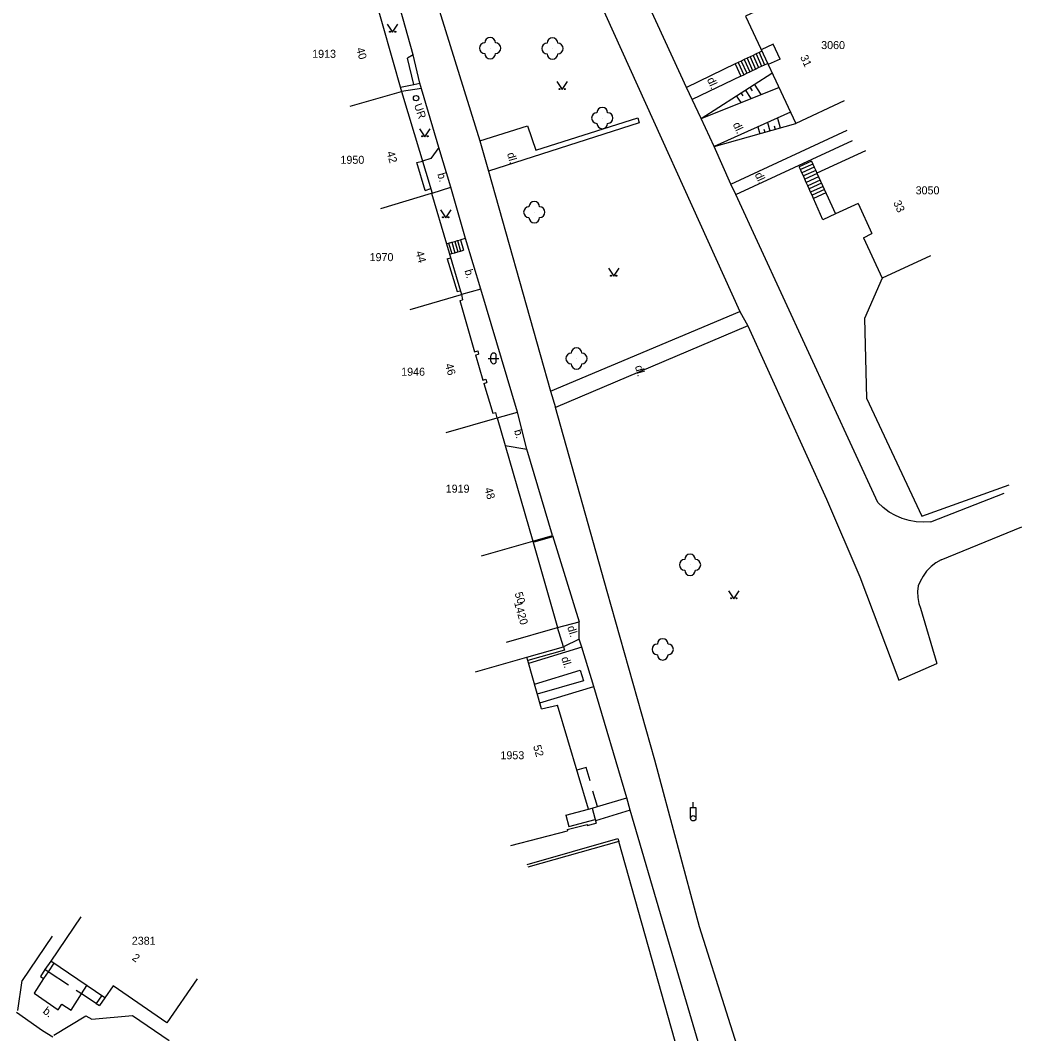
# Model space of a CAD drawing. Extents: x -584400 to -581602, y -1210894 to -1208793.
# Drawn here: x -583176.4 to -583082.6, y -1209960.4 to -1209865.5 of the extents above; entities that cross this region are included whole.
import ezdxf

# ---------------------------------------------------------------- set-up
doc = ezdxf.new("R2010")
doc.units = 0
for name, color, linetype in [('BUDOVY_MĚŘ', 7, 'Continuous'), ('POMOC_POPIS', 7, 'Continuous'), ('ROZHRANÍ_PLOCH', 7, 'Continuous'), ('VÝŠKOPIS', 7, 'Continuous'), ('ZELEŇ', 7, 'Continuous'), ('ZN_DOPLŇKOVÉ', 7, 'Continuous'), ('ZN_KULTUR', 7, 'Continuous'), ('Č_POPIS_EVID', 7, 'Continuous')]:
    doc.layers.add(name, color=color, linetype=linetype)

msp = doc.modelspace()

# ---------------------------------------------------------------- linework, layer by layer
at = {"layer": 'BUDOVY_MĚŘ'}
for points in [[(-583143.43, -1209862.52), (-583140.7, -1209872.13)], [(-583103.96, -1209862.95), (-583108.49, -1209865.07), (-583103.78, -1209875.13)], [(-583145.52, -1209873.49), (-583140.7, -1209872.13)], [(-583140.7, -1209872.13), (-583137.85, -1209881.65)], [(-583099.25, -1209873.01), (-583103.78, -1209875.13)], [(-583097.24, -1209877.69), (-583101.79, -1209879.77), (-583100.04, -1209883.59)], [(-583142.64, -1209883.08), (-583137.9, -1209881.66)], [(-583137.9, -1209881.66), (-583137.85, -1209881.65)], [(-583137.9, -1209881.66), (-583135.1, -1209891.14)], [(-583097.92, -1209882.62), (-583100.04, -1209883.59)], [(-583097.92, -1209882.62), (-583096.63, -1209885.44)], [(-583097.43, -1209885.84), (-583096.63, -1209885.44)], [(-583097.43, -1209885.84), (-583095.69, -1209889.62)], [(-583091.15, -1209887.52), (-583095.69, -1209889.62)], [(-583139.9, -1209892.55), (-583135.1, -1209891.14)], [(-583135.1, -1209891.14), (-583134.99, -1209891.65)], [(-583135.25, -1209891.71), (-583134.99, -1209891.65)], [(-583135.25, -1209891.71), (-583133.86, -1209896.51), (-583133.57, -1209896.43), (-583133.49, -1209896.73)], [(-583133.78, -1209896.81), (-583133.49, -1209896.73)], [(-583133.78, -1209896.81), (-583133.09, -1209899.18), (-583132.8, -1209899.09), (-583132.71, -1209899.39)], [(-583133, -1209899.48), (-583132.71, -1209899.39)], [(-583133, -1209899.48), (-583132.15, -1209902.28), (-583131.88, -1209902.21)], [(-583131.74, -1209902.72), (-583131.88, -1209902.21)], [(-583136.54, -1209904.09), (-583131.74, -1209902.72)], [(-583131.74, -1209902.72), (-583128.4, -1209914.25)], [(-583133.21, -1209915.64), (-583128.4, -1209914.25)], [(-583128.4, -1209914.25), (-583126.08, -1209922.35)], [(-583130.88, -1209923.73), (-583126.08, -1209922.35)], [(-583133.78, -1209926.52), (-583128.97, -1209925.14)], [(-583127.6, -1209929.96), (-583128.89, -1209925.44), (-583128.97, -1209925.14)], [(-583127.6, -1209929.96), (-583126.09, -1209929.62)], [(-583123.2, -1209939.39), (-583126.09, -1209929.62)], [(-583123.2, -1209939.39), (-583122.84, -1209939.28), (-583122.47, -1209940.7)], [(-583130.47, -1209942.79), (-583125.16, -1209941.4)], [(-583125.19, -1209941.28), (-583123.33, -1209940.8), (-583123.3, -1209940.91), (-583122.47, -1209940.7)], [(-583125.19, -1209941.28), (-583125.16, -1209941.4)], [(-583170.75, -1209949.48), (-583173.57, -1209953.61)], [(-583159.85, -1209955.28), (-583162.69, -1209959.39), (-583167.73, -1209955.92), (-583168.52, -1209957.06), (-583173.57, -1209953.61)]]:
    msp.add_lwpolyline(points, dxfattribs=at)
at = {"layer": 'ROZHRANÍ_PLOCH'}
for points in [[(-583140.75, -1209823.5), (-583122.09, -1209863.86), (-583121.59, -1209864.95), (-583109.02, -1209892.73)], [(-583145.11, -1209837.83), (-583144.07, -1209840.63), (-583143.11, -1209843.47), (-583142.22, -1209846.32), (-583141.24, -1209849.82), (-583138.48, -1209860.26), (-583133.36, -1209876.74)], [(-583139.62, -1209868.69), (-583141.56, -1209861.75)], [(-583114, -1209871.74), (-583118.14, -1209862.74)], [(-583106.95, -1209868.35), (-583107.2, -1209868.47)], [(-583105.23, -1209869.08), (-583105.88, -1209867.7), (-583107.01, -1209868.23)], [(-583139.62, -1209868.69), (-583140.15, -1209869)], [(-583139.56, -1209871.47), (-583140.15, -1209869)], [(-583138.99, -1209871.35), (-583139.62, -1209868.69)], [(-583108.88, -1209869.27), (-583109.16, -1209869.4)], [(-583108.6, -1209869.14), (-583108.88, -1209869.27)], [(-583108.88, -1209869.27), (-583108.37, -1209870.42)], [(-583108.32, -1209869), (-583108.6, -1209869.14)], [(-583108.6, -1209869.14), (-583108.09, -1209870.29)], [(-583108.04, -1209868.87), (-583108.32, -1209869)], [(-583108.32, -1209869), (-583107.81, -1209870.15)], [(-583107.76, -1209868.74), (-583108.04, -1209868.87)], [(-583108.04, -1209868.87), (-583107.53, -1209870.02)], [(-583107.48, -1209868.6), (-583107.76, -1209868.74)], [(-583107.76, -1209868.74), (-583107.25, -1209869.89)], [(-583107.2, -1209868.47), (-583107.48, -1209868.6)], [(-583107.48, -1209868.6), (-583106.97, -1209869.75)], [(-583107.2, -1209868.47), (-583106.69, -1209869.62)], [(-583105.23, -1209869.08), (-583106.37, -1209869.61)], [(-583109.44, -1209869.53), (-583114, -1209871.74)], [(-583109.16, -1209869.4), (-583109.44, -1209869.53)], [(-583109.44, -1209869.53), (-583108.93, -1209870.68)], [(-583109.16, -1209869.4), (-583108.65, -1209870.55)], [(-583108.37, -1209870.42), (-583108.09, -1209870.29)], [(-583108.09, -1209870.29), (-583107.81, -1209870.15)], [(-583107.81, -1209870.15), (-583107.53, -1209870.02)], [(-583107.53, -1209870.02), (-583107.25, -1209869.89)], [(-583107.25, -1209869.89), (-583106.97, -1209869.75)], [(-583106.97, -1209869.75), (-583106.69, -1209869.62)], [(-583106.69, -1209869.62), (-583106.42, -1209869.49)], [(-583108.93, -1209870.68), (-583113.47, -1209872.88)], [(-583108.93, -1209870.68), (-583108.65, -1209870.55)], [(-583108.65, -1209870.55), (-583108.37, -1209870.42)], [(-583140.82, -1209871.72), (-583139.56, -1209871.47)], [(-583138.84, -1209871.83), (-583140.7, -1209872.13)], [(-583139.56, -1209871.47), (-583138.99, -1209871.35)], [(-583137.2, -1209877.38), (-583138.99, -1209871.35)], [(-583112.63, -1209874.64), (-583114, -1209871.74)], [(-583112.63, -1209874.64), (-583105.36, -1209871.75)], [(-583104.28, -1209874.07), (-583111.42, -1209877.28)], [(-583133.36, -1209876.74), (-583128.91, -1209875.33), (-583128.14, -1209877.61), (-583118.57, -1209874.58), (-583118.45, -1209875.06), (-583132.56, -1209879.59)], [(-583111.42, -1209877.28), (-583112.63, -1209874.64)], [(-583109.84, -1209880.8), (-583098.96, -1209875.75)], [(-583133.36, -1209876.74), (-583132.56, -1209879.59)], [(-583109.4, -1209881.77), (-583098.47, -1209876.72)], [(-583137.2, -1209877.38), (-583137.97, -1209878.39), (-583138.75, -1209878.64)], [(-583136.1, -1209881.08), (-583137.2, -1209877.38)], [(-583109.84, -1209880.8), (-583111.42, -1209877.28)], [(-583138.48, -1209881.39), (-583139.26, -1209878.79), (-583138.75, -1209878.64)], [(-583102.3, -1209878.65), (-583103.45, -1209879.17)], [(-583102.3, -1209878.65), (-583102.18, -1209878.92)], [(-583132.56, -1209879.59), (-583126.75, -1209900.22)], [(-583103.33, -1209879.44), (-583103.45, -1209879.17)], [(-583102.18, -1209878.92), (-583103.33, -1209879.44)], [(-583103.19, -1209879.74), (-583103.33, -1209879.44)], [(-583102.04, -1209879.22), (-583103.19, -1209879.74)], [(-583103.06, -1209880.04), (-583103.19, -1209879.74)], [(-583101.9, -1209879.52), (-583103.06, -1209880.04)], [(-583102.18, -1209878.92), (-583102.04, -1209879.22)], [(-583102.04, -1209879.22), (-583101.9, -1209879.52)], [(-583101.9, -1209879.52), (-583101.79, -1209879.77)], [(-583102.92, -1209880.34), (-583103.06, -1209880.04)], [(-583101.76, -1209879.82), (-583102.92, -1209880.34)], [(-583102.79, -1209880.64), (-583102.92, -1209880.34)], [(-583101.63, -1209880.12), (-583102.79, -1209880.64)], [(-583102.65, -1209880.95), (-583102.79, -1209880.64)], [(-583101.49, -1209880.42), (-583102.65, -1209880.95)], [(-583101.35, -1209880.72), (-583102.52, -1209881.25)], [(-583138.48, -1209881.39), (-583137.97, -1209881.23)], [(-583137.85, -1209881.65), (-583136.1, -1209881.08)], [(-583134.7, -1209885.9), (-583136.1, -1209881.08)], [(-583109.4, -1209881.77), (-583109.84, -1209880.8)], [(-583102.52, -1209881.25), (-583102.65, -1209880.95)], [(-583102.38, -1209881.55), (-583102.52, -1209881.25)], [(-583101.21, -1209881.02), (-583102.38, -1209881.55)], [(-583102.25, -1209881.85), (-583102.38, -1209881.55)], [(-583101.07, -1209881.32), (-583102.25, -1209881.85)], [(-583100.94, -1209881.62), (-583102.11, -1209882.15)], [(-583091.11, -1209912.45), (-583091.79, -1209912.49), (-583092.48, -1209912.45), (-583093.15, -1209912.34), (-583093.81, -1209912.14), (-583094.44, -1209911.87), (-583095.03, -1209911.53), (-583095.58, -1209911.12), (-583096.09, -1209910.65), (-583109.4, -1209881.77)], [(-583102.11, -1209882.15), (-583102.25, -1209881.85)], [(-583100.04, -1209883.59), (-583101.22, -1209884.14), (-583102.11, -1209882.15)], [(-583136.51, -1209886.38), (-583136.3, -1209886.33)], [(-583136.3, -1209886.33), (-583136.01, -1209886.25)], [(-583136.3, -1209886.33), (-583136.01, -1209887.3)], [(-583136.01, -1209886.25), (-583135.73, -1209886.17)], [(-583136.01, -1209886.25), (-583135.73, -1209887.23)], [(-583135.73, -1209886.17), (-583135.45, -1209886.1)], [(-583135.73, -1209886.17), (-583135.44, -1209887.15)], [(-583135.45, -1209886.1), (-583135.17, -1209886.03)], [(-583135.45, -1209886.1), (-583135.17, -1209887.08)], [(-583134.7, -1209885.9), (-583135.17, -1209886.03)], [(-583135.17, -1209886.03), (-583134.89, -1209887)], [(-583133.29, -1209890.64), (-583134.7, -1209885.9)], [(-583136.22, -1209887.36), (-583136.01, -1209887.3)], [(-583136.01, -1209887.3), (-583135.73, -1209887.23)], [(-583135.73, -1209887.23), (-583135.44, -1209887.15)], [(-583135.44, -1209887.15), (-583135.17, -1209887.08)], [(-583135.17, -1209887.08), (-583134.89, -1209887)], [(-583136.42, -1209887.81), (-583136.12, -1209887.72)], [(-583136.42, -1209887.81), (-583135.51, -1209890.88), (-583135.2, -1209890.79)], [(-583133.29, -1209890.64), (-583135.1, -1209891.14)], [(-583129.84, -1209902.18), (-583133.29, -1209890.64)], [(-583126.75, -1209900.22), (-583109.02, -1209892.73)], [(-583109.02, -1209892.73), (-583108.27, -1209894.07)], [(-583108.27, -1209894.07), (-583126.29, -1209901.75)], [(-583108.27, -1209894.07), (-583100.9, -1209910.34), (-583097.77, -1209917.61), (-583094.11, -1209927.29), (-583090.56, -1209925.73)], [(-583126.75, -1209900.22), (-583126.29, -1209901.75)], [(-583131.74, -1209902.72), (-583129.84, -1209902.18)], [(-583128.96, -1209905.63), (-583129.84, -1209902.18)], [(-583101.05, -1209988.8), (-583105.2, -1209974.4), (-583112.78, -1209950.39), (-583116.97, -1209934.79), (-583121.45, -1209918.97), (-583126.29, -1209901.75)], [(-583130.99, -1209905.31), (-583128.96, -1209905.63)], [(-583126.56, -1209913.74), (-583128.96, -1209905.63)], [(-583091.11, -1209912.45), (-583084.25, -1209909.78)], [(-583090.14, -1209916), (-583082.6, -1209912.91)], [(-583128.4, -1209914.25), (-583126.56, -1209913.74)], [(-583128.38, -1209914.35), (-583126.54, -1209913.84)], [(-583126.56, -1209913.74), (-583124.08, -1209921.83)], [(-583090.14, -1209916), (-583090.64, -1209916.29), (-583091.1, -1209916.65), (-583091.51, -1209917.07), (-583091.85, -1209917.54), (-583092.13, -1209918.05), (-583092.29, -1209918.45), (-583092.35, -1209918.99), (-583092.33, -1209919.55), (-583092.23, -1209920.09), (-583092.08, -1209920.54), (-583090.56, -1209925.73)], [(-583126.08, -1209922.35), (-583124.08, -1209921.83)], [(-583123.81, -1209924.2), (-583124.06, -1209923.44), (-583124.08, -1209921.83)], [(-583124.06, -1209923.44), (-583125.52, -1209924.17)], [(-583123.81, -1209924.2), (-583128.8, -1209925.74)], [(-583122.69, -1209927.87), (-583123.81, -1209924.2)], [(-583128.25, -1209927.67), (-583123.97, -1209926.35), (-583123.66, -1209927.34), (-583127.99, -1209928.59)], [(-583127.75, -1209929.42), (-583122.69, -1209927.87)], [(-583119.61, -1209938.33), (-583122.69, -1209927.87)], [(-583123.05, -1209936.72), (-583123.41, -1209935.46), (-583124.29, -1209935.72)], [(-583122.35, -1209939.13), (-583122.77, -1209937.68)], [(-583122.35, -1209939.13), (-583119.61, -1209938.33)], [(-583119.28, -1209939.48), (-583119.61, -1209938.33)], [(-583125.31, -1209939.94), (-583123.2, -1209939.39)], [(-583122.84, -1209939.28), (-583122.35, -1209939.13)], [(-583119.28, -1209939.48), (-583122.54, -1209940.46)], [(-583111, -1209967.63), (-583116.06, -1209950.46), (-583119.28, -1209939.48)], [(-583125.31, -1209939.94), (-583125.03, -1209940.99), (-583122.56, -1209940.35)], [(-583173.44, -1209951.29), (-583176.26, -1209955.42)], [(-583173.57, -1209953.61), (-583174.12, -1209954.41)], [(-583173.28, -1209953.8), (-583173.82, -1209954.61)], [(-583174.12, -1209954.41), (-583174.55, -1209955.05), (-583174.26, -1209955.25)], [(-583173.82, -1209954.61), (-583174.26, -1209955.25)], [(-583173.82, -1209954.61), (-583174.12, -1209954.41)], [(-583171.91, -1209955.87), (-583173.82, -1209954.61)], [(-583176.67, -1209958.23), (-583176.26, -1209955.42)], [(-583174.26, -1209955.25), (-583175.12, -1209956.62), (-583172.87, -1209958.17), (-583172.55, -1209957.64), (-583171.67, -1209958.2), (-583170.69, -1209956.68)], [(-583170.69, -1209956.68), (-583171.18, -1209956.36)], [(-583170.69, -1209956.68), (-583170.2, -1209955.91)], [(-583169.31, -1209957.59), (-583170.69, -1209956.68)], [(-583168.81, -1209956.86), (-583169.31, -1209957.59)], [(-583169.31, -1209957.59), (-583169.02, -1209957.79)], [(-583168.52, -1209957.06), (-583169.02, -1209957.79)], [(-583173.28, -1209960.56), (-583170.28, -1209958.73), (-583169.73, -1209959.06), (-583165.91, -1209958.7), (-583162.49, -1209961.06)]]:
    msp.add_lwpolyline(points, dxfattribs=at)
at = {"layer": 'VÝŠKOPIS'}
for points in [[(-583112.63, -1209874.64), (-583106, -1209870.4)], [(-583107.95, -1209872.78), (-583108.47, -1209871.98)], [(-583107.82, -1209872.07), (-583108.05, -1209871.71)], [(-583107.01, -1209872.41), (-583107.63, -1209871.44)], [(-583108.9, -1209873.16), (-583109.31, -1209872.52)], [(-583108.7, -1209872.54), (-583108.89, -1209872.25)], [(-583106.41, -1209875.03), (-583106.19, -1209875.81)], [(-583105.49, -1209874.62), (-583105.23, -1209875.54)], [(-583111.42, -1209877.28), (-583103.78, -1209875.13)], [(-583107.33, -1209875.44), (-583107.15, -1209876.08)], [(-583106.75, -1209875.66), (-583106.67, -1209875.95)], [(-583105.81, -1209875.33), (-583105.71, -1209875.68)]]:
    msp.add_lwpolyline(points, dxfattribs=at)
at = {"layer": 'ZELEŇ'}
for centre in [(-583132.41, -1209868.06), (-583126.57, -1209868.1), (-583121.9, -1209874.61), (-583128.27, -1209883.43), (-583124.31, -1209897.14), (-583113.68, -1209916.48), (-583116.24, -1209924.4)]:
    msp.add_circle(centre, 0.0005, dxfattribs=at)
for centre, start, end in [((-583132.41, -1209867.56), 0, 179.99999), ((-583126.57, -1209867.6), 0, 179.99999), ((-583132.91, -1209868.06), 89.99999, 269.99999), ((-583131.91, -1209868.06), 270, 89.99999), ((-583127.07, -1209868.1), 89.99999, 269.99999), ((-583126.07, -1209868.1), 270, 89.99999), ((-583132.41, -1209868.56), 179.99999, 359.99999), ((-583126.57, -1209868.6), 179.99999, 359.99999), ((-583122.4, -1209874.61), 89.99999, 269.99999), ((-583121.9, -1209874.11), 0, 179.99999), ((-583121.4, -1209874.61), 270, 89.99999), ((-583121.9, -1209875.11), 179.99999, 359.99999), ((-583128.27, -1209882.93), 0, 179.99999), ((-583128.77, -1209883.43), 89.99999, 269.99999), ((-583127.77, -1209883.43), 270, 89.99999), ((-583128.27, -1209883.93), 179.99999, 359.99999), ((-583124.81, -1209897.14), 89.99999, 269.99999), ((-583124.31, -1209896.64), 0, 179.99999), ((-583123.81, -1209897.14), 270, 89.99999), ((-583124.31, -1209897.64), 179.99999, 359.99999), ((-583113.68, -1209915.98), 0, 179.99999), ((-583114.18, -1209916.48), 89.99999, 269.99999), ((-583113.18, -1209916.48), 270, 89.99999), ((-583113.68, -1209916.98), 179.99999, 359.99999), ((-583116.24, -1209923.9), 0, 179.99999), ((-583116.74, -1209924.4), 89.99999, 269.99999), ((-583115.74, -1209924.4), 270, 89.99999), ((-583116.24, -1209924.9), 179.99999, 359.99999)]:
    msp.add_arc(centre, 0.5, start, end, dxfattribs=at)
at = {"layer": 'ZN_DOPLŇKOVÉ'}
msp.add_line((-583113.38, -1209939.23), (-583113.38, -1209938.73), dxfattribs=at)
for points in [[(-583095.69, -1209889.62), (-583097.32, -1209893.4), (-583097.14, -1209900.87), (-583091.96, -1209911.93), (-583083.77, -1209908.97)], [(-583125.52, -1209924.17), (-583126.08, -1209922.35)], [(-583128.97, -1209925.14), (-583125.52, -1209924.17), (-583125.44, -1209924.47)], [(-583125.44, -1209924.47), (-583128.89, -1209925.44)], [(-583113.63, -1209940.23), (-583113.63, -1209939.23), (-583113.13, -1209939.23), (-583113.13, -1209940.23)], [(-583128.95, -1209944.55), (-583120.43, -1209942.14)], [(-583120.36, -1209942.41), (-583128.88, -1209944.82)], [(-583120.43, -1209942.14), (-583120.36, -1209942.41)], [(-583113.87, -1209965.38), (-583120.36, -1209942.41)], [(-583176.78, -1209958.4), (-583174.35, -1209960.13)], [(-583174.35, -1209960.13), (-583173.38, -1209960.71)]]:
    msp.add_lwpolyline(points, dxfattribs=at)
for centre, radius in [((-583139.351, -1209872.75), 0.25), ((-583139.351, -1209872.75), 0.0005), ((-583113.38, -1209940.23), 0.25), ((-583113.38, -1209940.23), 0.005)]:
    msp.add_circle(centre, radius, dxfattribs=at)
at = {"layer": 'ZN_KULTUR'}
for p, q in [((-583132.33, -1209897.38), (-583132.33, -1209896.88)), ((-583131.83, -1209897.38), (-583131.83, -1209896.88)), ((-583132.58, -1209897.13), (-583131.58, -1209897.13))]:
    msp.add_line(p, q, dxfattribs=at)
for points in [[(-583142.04, -1209865.83), (-583141.54, -1209866.58), (-583141.04, -1209865.83)], [(-583126.16, -1209871.2), (-583125.66, -1209871.95), (-583125.16, -1209871.2)], [(-583139.01, -1209875.62), (-583138.51, -1209876.37), (-583138.01, -1209875.62)], [(-583137.07, -1209883.21), (-583136.57, -1209883.96), (-583136.07, -1209883.21)], [(-583121.33, -1209888.69), (-583120.83, -1209889.44), (-583120.33, -1209888.69)], [(-583110.08, -1209918.91), (-583109.58, -1209919.66), (-583109.08, -1209918.91)]]:
    msp.add_lwpolyline(points, dxfattribs=at)
for centre in [(-583141.79, -1209866.53), (-583141.29, -1209866.53), (-583125.91, -1209871.9), (-583125.41, -1209871.9), (-583138.76, -1209876.32), (-583138.26, -1209876.32), (-583136.82, -1209883.91), (-583136.32, -1209883.91), (-583121.08, -1209889.39), (-583120.58, -1209889.39), (-583109.83, -1209919.61), (-583109.33, -1209919.61)]:
    msp.add_circle(centre, 0.05, dxfattribs=at)
for centre, start, end in [((-583132.08, -1209896.88), 0, 179.99999), ((-583132.08, -1209897.38), 179.99999, 359.99999)]:
    msp.add_arc(centre, 0.25, start, end, dxfattribs=at)

# ---------------------------------------------------------------- texts
at = {"layer": 'POMOC_POPIS'}
for s, rotation, p in [('dl.', 294.59576, (-583112.11, -1209871)), ('UR', 288.68736, (-583139.55, -1209873.39)), ('dl.', 294.59576, (-583109.69, -1209875.2)), ('dl.', 285.8098, (-583130.83, -1209877.95)), ('b.', 285.8098, (-583137.36, -1209879.86)), ('dl.', 294.59576, (-583107.63, -1209879.9)), ('b.', 285.8098, (-583134.81, -1209888.9)), ('dl.', 285.8098, (-583118.85, -1209897.89)), ('b.', 285.8098, (-583130.17, -1209903.9)), ('dl.', 286.89865, (-583125.19, -1209922.31)), ('dl.', 286.89865, (-583125.75, -1209925.21)), ('b.', 322.6232, (-583174.38, -1209958.43))]:
    msp.add_text(s, height=0.75, rotation=rotation, dxfattribs=at).set_placement(p)
at = {"layer": 'Č_POPIS_EVID'}
for s, p in [('3060', (-583101.39, -1209868.15)), ('1913', (-583149.08, -1209868.97)), ('1950', (-583146.43, -1209878.9)), ('3050', (-583092.54, -1209881.76)), ('1970', (-583143.7, -1209888.02)), ('1946', (-583140.74, -1209898.76)), ('1919', (-583136.57, -1209909.72)), ('1953', (-583131.44, -1209934.7)), ('2381', (-583165.98, -1209952.08))]:
    msp.add_text(s, height=0.75, dxfattribs=at).set_placement(p)
for s, rotation, p in [('40', 285.8098, (-583144.96, -1209868.11)), ('31', 295.08478, (-583103.38, -1209868.9)), ('42', 286.71524, (-583142.12, -1209877.84)), ('33', 294.61799, (-583094.66, -1209882.53)), ('44', 286.46876, (-583139.4, -1209887.18)), ('46', 286.2889, (-583136.64, -1209897.72)), ('48', 286.11054, (-583132.95, -1209909.34)), ('50', 286.03503, (-583130.12, -1209919.14)), ('1420', 286.03503, (-583130.17, -1209920.03)), ('52', 286.46664, (-583128.39, -1209933.48)), ('2', 325.36995, (-583166.02, -1209953.45))]:
    msp.add_text(s, height=0.75, rotation=rotation, dxfattribs=at).set_placement(p)

doc.saveas('drawing.dxf')
